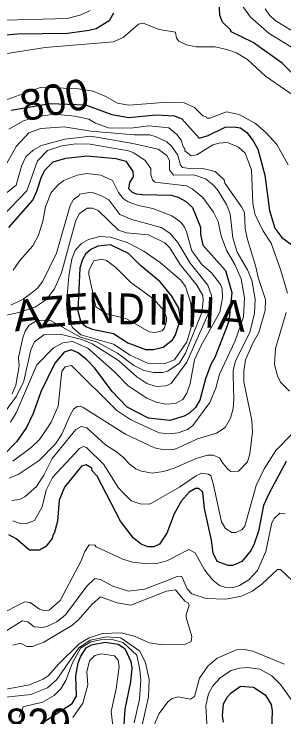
# Model space of a CAD drawing. Extents: x 423 to 448.8, y 7456.3 to 7484.
# Drawn here: x 424.412 to 425.114, y 7462.195 to 7464.022 of the extents above; entities that cross this region are included whole.
import ezdxf
from ezdxf.enums import TextEntityAlignment as Align

# ---------------------------------------------------------------- set-up
doc = ezdxf.new("R2010")
doc.units = 0
doc.header["$LTSCALE"] = 0.032
doc.layers.add('1', color=7, linetype='Continuous', lineweight=25)
doc.layers.add('2', color=7, linetype='Continuous', lineweight=13)
doc.layers.add('61', color=7, linetype='Continuous')

msp = doc.modelspace()

# ---------------------------------------------------------------- linework, layer by layer
at = {"layer": '1'}
for points in [[(425.1588, 7463.8457), (425.1092, 7463.8937), (425.0343, 7463.9478), (424.977, 7463.9757), (424.9754, 7463.9811), (424.9545, 7464.0005), (424.9476, 7464.019), (424.9445, 7464.0747)], [(424.6707, 7464.0244), (424.6599, 7464.0043), (424.6259, 7463.9834), (424.6073, 7463.9788), (424.5516, 7463.971), (424.4217, 7463.9695), (424.3103, 7463.9602)], [(424.4044, 7463.7718), (424.5057, 7463.7894), (424.598, 7463.7854), (424.6661, 7463.7606), (424.7109, 7463.7529), (424.7806, 7463.7599), (424.8293, 7463.7576), (424.8486, 7463.7498), (424.8935, 7463.6988), (424.9167, 7463.7058), (424.9615, 7463.7274), (424.9832, 7463.729), (425.001, 7463.7259), (425.0172, 7463.7135), (425.0342, 7463.6926), (425.0458, 7463.671), (425.0644, 7463.6029), (425.0768, 7463.5116), (425.0899, 7463.4652), (425.1085, 7463.4412), (425.1472, 7463.4126)], [(424.3984, 7463.4668), (424.4611, 7463.5379), (424.4719, 7463.5611), (424.4835, 7463.5983), (424.4936, 7463.6168), (424.5144, 7463.6377), (424.547, 7463.6469), (424.6027, 7463.6531), (424.6769, 7463.6462), (424.7032, 7463.6392), (424.721, 7463.6122), (424.7218, 7463.599), (424.7125, 7463.5843), (424.7101, 7463.5688), (424.7194, 7463.5588), (424.7295, 7463.5541), (424.7465, 7463.5526), (424.8208, 7463.5511), (424.8393, 7463.5456), (424.8579, 7463.5356), (424.8764, 7463.5193), (424.8966, 7463.4683), (424.8966, 7463.4497), (424.9035, 7463.4211), (424.9623, 7463.3554), (424.9785, 7463.2982), (424.9708, 7463.2224), (424.9345, 7463.1295), (424.9236, 7463.111), (424.9097, 7463.0738), (424.895, 7463.0182), (424.8842, 7462.9996), (424.8687, 7462.9849), (424.8548, 7462.9771), (424.8177, 7462.9655), (424.762, 7462.9717), (424.7063, 7463.0004), (424.6676, 7463.0406), (424.622, 7463.1016), (424.6011, 7463.1233), (424.5794, 7463.1411), (424.5609, 7463.1488), (424.5423, 7463.1427), (424.5183, 7463.1148), (424.482, 7463.0398), (424.4619, 7462.9841), (424.4449, 7462.947), (424.4185, 7462.9098), (424.3822, 7462.8727)], [(425.1193, 7462.8588), (425.0752, 7462.7768), (425.0605, 7462.7444), (425.0474, 7462.6778), (425.0366, 7462.6454), (425.0288, 7462.6283), (425.0041, 7462.5989), (424.9809, 7462.5888), (424.9693, 7462.5888), (424.9406, 7462.5989), (424.9298, 7462.6206), (424.926, 7462.6546), (424.9074, 7462.7366), (424.9027, 7462.7791), (424.8927, 7462.7892), (424.8842, 7462.7892), (424.8672, 7462.7791), (424.8478, 7462.7567), (424.8285, 7462.7227), (424.8091, 7462.6724), (424.7906, 7462.6438), (424.7759, 7462.6376), (424.7604, 7462.6376), (424.7426, 7462.6445), (424.7225, 7462.66), (424.6893, 7462.7041), (424.6282, 7462.8209), (424.6158, 7462.8348), (424.6142, 7462.8418), (424.5996, 7462.8503), (424.588, 7462.8472), (424.5431, 7462.7923), (424.5299, 7462.7583), (424.5253, 7462.7041), (424.5168, 7462.6716), (424.5137, 7462.6701), (424.5114, 7462.6592), (424.4951, 7462.6384), (424.4789, 7462.6283), (424.4526, 7462.6283), (424.4178, 7462.6577), (424.3985, 7462.6685)], [(424.4816, 7462.177), (424.5336, 7462.211), (424.5634, 7462.2299), (424.5748, 7462.2493), (424.5733, 7462.3019), (424.5787, 7462.336), (424.5856, 7462.353), (424.5996, 7462.3746), (424.6135, 7462.3824), (424.6491, 7462.3893), (424.6831, 7462.3839), (424.7001, 7462.3731), (424.7163, 7462.3391), (424.7187, 7462.322), (424.7148, 7462.2865), (424.7001, 7462.2153), (424.697, 7462.1627)], [(424.977, 7462.2578), (425.001, 7462.2748), (425.035, 7462.2725), (425.0652, 7462.2524), (425.0713, 7462.2432), (425.0806, 7462.2277), (425.083, 7462.2107), (425.0814, 7462.1596)], [(424.9569, 7462.1813), (424.9546, 7462.1983), (424.9569, 7462.2292), (424.9669, 7462.247), (424.977, 7462.2578)]]:
    msp.add_lwpolyline(points, dxfattribs=at)
msp.add_lwpolyline([(424.7543, 7463.1496), (424.7744, 7463.1496), (424.7999, 7463.1558), (424.8239, 7463.1751), (424.8323, 7463.1883), (424.8447, 7463.2285), (424.8409, 7463.2571), (424.8223, 7463.2889), (424.7922, 7463.326), (424.7411, 7463.3685), (424.7094, 7463.3995), (424.6629, 7463.4219), (424.6305, 7463.4188), (424.6119, 7463.4103), (424.598, 7463.3979), (424.5895, 7463.3824), (424.5833, 7463.3616), (424.5779, 7463.2502), (424.5856, 7463.2208), (424.5987, 7463.2099), (424.615, 7463.203), (424.6707, 7463.1914), (424.7079, 7463.1674)], close=True, dxfattribs=at)
at = {"layer": '2'}
for points in [[(425.1603, 7463.9192), (425.0752, 7463.971), (425.0273, 7464.0136), (424.9909, 7464.0654)], [(425.0651, 7464.0352), (425.0768, 7464.019), (425.0914, 7464.0051), (425.151, 7463.9687)], [(424.6104, 7464.0306), (424.5872, 7464.0198), (424.5501, 7464.0105), (424.3892, 7464.0058)], [(424.2824, 7463.9022), (424.4928, 7463.9347), (424.6707, 7463.9494), (424.6962, 7463.961), (424.7357, 7463.9958), (424.7481, 7463.9981), (424.7898, 7463.9819), (424.8316, 7463.9749), (424.8347, 7463.9594), (424.8409, 7463.9509), (424.861, 7463.9416), (424.8857, 7463.9362), (424.9352, 7463.9362), (424.9654, 7463.93), (424.9909, 7463.9208), (425.0188, 7463.9038), (425.0659, 7463.8604), (425.1325, 7463.8148)], [(425.1253, 7463.6295), (425.0953, 7463.6825), (425.0675, 7463.7127), (425.0396, 7463.7374), (424.9971, 7463.7606), (424.9646, 7463.7676), (424.9213, 7463.7514), (424.9135, 7463.7514), (424.912, 7463.7545), (424.9035, 7463.7568), (424.8811, 7463.7792), (424.8548, 7463.7908), (424.8115, 7463.7931), (424.7109, 7463.7846), (424.6816, 7463.7901), (424.6506, 7463.8078), (424.6181, 7463.821), (424.5802, 7463.8272), (424.4826, 7463.8318), (424.3675, 7463.79)], [(424.3985, 7463.7227), (424.4368, 7463.7446), (424.4698, 7463.7543), (424.5163, 7463.7618)], [(424.5163, 7463.7618), (424.5704, 7463.7566), (424.6064, 7463.7483), (424.6243, 7463.7382), (424.6581, 7463.7263), (424.7151, 7463.7248), (424.7631, 7463.7316), (424.8146, 7463.7258), (424.8355, 7463.7088), (424.847, 7463.6942), (424.8532, 7463.6748), (424.8563, 7463.6733), (424.8563, 7463.6663), (424.8726, 7463.6532), (424.8873, 7463.6555), (424.9291, 7463.6817), (424.9445, 7463.6864), (424.9669, 7463.6879), (424.9955, 7463.6756), (425.0133, 7463.6601), (425.0296, 7463.6168), (425.0334, 7463.5302), (425.0381, 7463.5023), (425.059, 7463.459), (425.0806, 7463.4265), (425.1062, 7463.3554), (425.1232, 7463.2966)], [(424.451, 7463.7127), (424.482, 7463.7243), (424.5423, 7463.729), (424.6123, 7463.7177), (424.7242, 7463.7079), (424.7655, 7463.7079), (424.7821, 7463.7027), (424.8099, 7463.6895), (424.8223, 7463.6771), (424.8378, 7463.6547), (424.8447, 7463.6292), (424.8501, 7463.623), (424.8749, 7463.6199), (424.9028, 7463.6207), (424.9352, 7463.6129), (424.9584, 7463.5905), (424.96, 7463.582), (425.0033, 7463.5209), (425.011, 7463.5062), (425.0133, 7463.4637), (425.0195, 7463.4358), (425.0412, 7463.3647), (425.0466, 7463.3368), (425.0659, 7463.2796), (425.0651, 7463.2517), (425.0489, 7463.1945), (425.0327, 7463.1667), (425.0141, 7463.1233), (425.0095, 7463.094), (425.0095, 7463.0661), (425.0304, 7462.9656), (425.0319, 7462.9362), (425.025, 7462.8789), (425.0188, 7462.858), (424.9955, 7462.8341), (424.9762, 7462.8333), (424.9677, 7462.8387), (424.9553, 7462.8549), (424.946, 7462.8681), (424.9298, 7462.875), (424.9151, 7462.875), (424.8857, 7462.8665), (424.8285, 7462.8418), (424.8007, 7462.8333), (424.7713, 7462.8286), (424.7434, 7462.8341), (424.7287, 7462.8403), (424.7117, 7462.8526), (424.6978, 7462.8681), (424.6785, 7462.8843), (424.6498, 7462.9021), (424.6011, 7462.9462), (424.5872, 7462.9501), (424.5733, 7462.9423), (424.5114, 7462.8666), (424.4897, 7462.8232), (424.4704, 7462.7939), (424.4402, 7462.7675), (424.4263, 7462.7598), (424.4069, 7462.7575)], [(423.3589, 7463.1829), (423.4154, 7463.2254), (423.5275, 7463.3175), (423.5507, 7463.3445), (423.6235, 7463.4165), (423.659, 7463.4327), (423.8168, 7463.4807), (424.0025, 7463.5503), (424.0303, 7463.5596), (424.0875, 7463.5719), (424.1463, 7463.5727), (424.1881, 7463.565), (424.2314, 7463.5503), (424.301, 7463.5186), (424.3149, 7463.5162), (424.3265, 7463.5248), (424.3412, 7463.558), (424.3837, 7463.6168), (424.4178, 7463.6771), (424.451, 7463.7127)], [(424.7207, 7463.6853), (424.6118, 7463.7043), (424.5439, 7463.6965), (424.4835, 7463.6802), (424.4618, 7463.6678), (424.4433, 7463.6508), (424.4317, 7463.6261), (424.4178, 7463.5774), (424.3799, 7463.5464)], [(424.827, 7463.6029), (424.8161, 7463.6168), (424.8161, 7463.6415), (424.8092, 7463.6539), (424.7867, 7463.6702), (424.7207, 7463.6853)], [(424.5368, 7463.094), (424.5454, 7463.1048), (424.5616, 7463.1086), (424.6792, 7462.9911), (424.7156, 7462.9671), (424.7898, 7462.9338), (424.8146, 7462.9307), (424.8393, 7462.9338), (424.8633, 7462.9423), (424.8772, 7462.9524), (424.9213, 7463.012), (424.9368, 7463.0491), (424.9468, 7463.0862), (424.9871, 7463.1729), (425.0087, 7463.2347), (425.0118, 7463.2842), (425.0025, 7463.3337), (424.9863, 7463.3709), (424.9646, 7463.408), (424.9507, 7463.4451), (424.9429, 7463.4822), (424.9306, 7463.507), (424.9035, 7463.5449), (424.8757, 7463.5673), (424.8602, 7463.575), (424.7782, 7463.5851), (424.772, 7463.5905), (424.7681, 7463.6044), (424.7681, 7463.6207), (424.7535, 7463.6408), (424.7241, 7463.6609), (424.7094, 7463.6663), (424.6104, 7463.6833), (424.5733, 7463.6841), (424.5361, 7463.6795), (424.499, 7463.6671), (424.4735, 7463.64), (424.4456, 7463.5627), (424.3822, 7463.4969)], [(424.4, 7462.8155), (424.4232, 7462.8248), (424.4773, 7462.8619), (424.5199, 7462.9052), (424.5369, 7462.93), (424.5578, 7462.9795), (424.5671, 7462.9949), (424.5764, 7463.0019), (424.5848, 7463.0027), (424.5918, 7462.9996), (424.7024, 7462.9299), (424.7775, 7462.8944), (424.8022, 7462.889), (424.827, 7462.8905), (424.8393, 7462.8944), (424.8888, 7462.9176), (424.9383, 7462.9323), (424.9608, 7462.947), (424.9747, 7462.9718), (424.9817, 7462.9965), (424.9839, 7463.0213), (424.9817, 7463.0831), (424.9816, 7463.0955), (424.9878, 7463.1203), (425.0249, 7463.1945), (425.0373, 7463.244), (425.0389, 7463.2811), (425.0304, 7463.3306), (425.0195, 7463.3569), (424.9924, 7463.4033), (424.9809, 7463.4405), (424.9739, 7463.5023), (424.9646, 7463.5271), (424.9429, 7463.5619), (424.9314, 7463.5766), (424.9097, 7463.5936), (424.8796, 7463.6037), (424.827, 7463.6029)], [(424.41, 7463.3561), (424.4271, 7463.3817), (424.4611, 7463.4196), (424.4758, 7463.4467), (424.4874, 7463.4838), (424.4943, 7463.5209), (424.5091, 7463.558), (424.5276, 7463.5789), (424.5415, 7463.589), (424.5764, 7463.6029), (424.6011, 7463.6075), (424.6382, 7463.6029), (424.6684, 7463.589), (424.6838, 7463.558), (424.6962, 7463.5426), (424.7086, 7463.534), (424.7357, 7463.524), (424.7728, 7463.5162), (424.8223, 7463.4977), (424.8455, 7463.4806), (424.8556, 7463.4683), (424.8602, 7463.4559), (424.8749, 7463.4064), (424.8819, 7463.3956), (424.9004, 7463.3709), (424.9259, 7463.3492), (424.9491, 7463.319), (424.953, 7463.3074), (424.9538, 7463.2842), (424.9476, 7463.2471), (424.8989, 7463.1605), (424.8818, 7463.1233), (424.8703, 7463.0615), (424.8617, 7463.0367), (424.8509, 7463.0197), (424.8316, 7463.0096), (424.8069, 7463.0081), (424.7821, 7463.0135), (424.7574, 7463.0235), (424.7086, 7463.056), (424.6738, 7463.0916), (424.6042, 7463.1535), (424.564, 7463.1705), (424.5392, 7463.1674), (424.5152, 7463.1542), (424.4719, 7463.1102), (424.4178, 7462.9857), (424.4031, 7462.9609)], [(424.4039, 7463.2656), (424.4356, 7463.2811), (424.4557, 7463.2958), (424.4735, 7463.3097), (424.4874, 7463.3275), (424.523, 7463.4002), (424.5578, 7463.524), (424.567, 7463.5402), (424.581, 7463.5495), (424.5826, 7463.5534), (424.6135, 7463.5588), (424.6382, 7463.5503), (424.6583, 7463.5387), (424.6869, 7463.5008), (424.7187, 7463.4876), (424.7945, 7463.4667), (424.8176, 7463.4521), (424.8378, 7463.4281), (424.8702, 7463.374), (424.9159, 7463.3175), (424.9252, 7463.2904), (424.9259, 7463.2618), (424.8618, 7463.1172), (424.8208, 7463.0614), (424.8069, 7463.0552), (424.7821, 7463.0537), (424.7574, 7463.0614), (424.7318, 7463.0792), (424.6838, 7463.121), (424.6155, 7463.1646), (424.5885, 7463.1759), (424.5359, 7463.1886), (424.4897, 7463.1883), (424.4657, 7463.1697), (424.4557, 7463.1489), (424.4379, 7463.0677), (424.4185, 7463.0286), (424.3743, 7462.9696)], [(424.4077, 7463.035), (424.4173, 7463.0571), (424.4255, 7463.1079), (424.424, 7463.1295), (424.4348, 7463.1806), (424.441, 7463.1976), (424.4518, 7463.2131), (424.4735, 7463.2262), (424.5075, 7463.2254), (424.5853, 7463.182), (424.6266, 7463.17), (424.6814, 7463.1407), (424.7241, 7463.1086), (424.7496, 7463.0955), (424.7744, 7463.0901), (424.7991, 7463.0901), (424.8115, 7463.0939), (424.8416, 7463.1133), (424.8581, 7463.1404), (424.9001, 7463.2462), (424.9043, 7463.2765), (424.9028, 7463.2904), (424.8873, 7463.3175), (424.8439, 7463.3709), (424.8177, 7463.4142), (424.8045, 7463.4273), (424.762, 7463.4482), (424.7048, 7463.4528), (424.6838, 7463.4598), (424.6313, 7463.5116), (424.6166, 7463.517), (424.6027, 7463.517), (424.5818, 7463.5023), (424.5717, 7463.483), (424.5353, 7463.3492), (424.5176, 7463.3074), (424.4967, 7463.2796), (424.4681, 7463.261), (424.4248, 7463.2463), (424.3675, 7463.2339)], [(425.1193, 7463.2463), (425.0922, 7463.1527), (425.0891, 7463.111), (425.0969, 7463.0816), (425.1046, 7463.0653), (425.1286, 7463.0421)], [(424.509, 7462.9609), (424.5269, 7463.0027), (424.5368, 7463.094)], [(424.4093, 7462.8596), (424.4565, 7462.8952), (424.4781, 7462.9161), (424.4943, 7462.9385), (424.509, 7462.9609)], [(425.1371, 7462.9323), (425.093, 7462.8874), (425.0621, 7462.8403), (425.0419, 7462.7969), (425.0126, 7462.691), (425.0041, 7462.6817), (424.9878, 7462.6747), (424.9786, 7462.6747), (424.9623, 7462.6848), (424.9515, 7462.7026), (424.9298, 7462.8016), (424.9236, 7462.8217), (424.9174, 7462.8263), (424.8997, 7462.8286), (424.8842, 7462.8209), (424.8424, 7462.7923), (424.7697, 7462.7505)], [(424.7697, 7462.7505), (424.7643, 7462.7482), (424.7403, 7462.749), (424.7171, 7462.7567), (424.6978, 7462.776), (424.6831, 7462.7915), (424.6459, 7462.8511), (424.6003, 7462.8952), (424.5926, 7462.8982), (424.5826, 7462.8928), (424.5121, 7462.817), (424.4959, 7462.7846), (424.4851, 7462.7413), (424.4657, 7462.7056), (424.4433, 7462.6971), (424.4294, 7462.6979), (424.4092, 7462.7049)], [(424.3706, 7462.4597), (424.4402, 7462.4945), (424.4542, 7462.4922), (424.4789, 7462.4751), (424.4913, 7462.4705), (424.5037, 7462.4728), (424.5322, 7462.4976), (424.5872, 7462.6005), (424.5964, 7462.6252), (424.608, 7462.6423), (424.6227, 7462.6415), (424.6258, 7462.6376), (424.6955, 7462.6051), (424.7202, 7462.5974), (424.7589, 7462.5927), (424.7837, 7462.5943), (424.8099, 7462.6005), (424.8664, 7462.6306), (424.8834, 7462.6213), (424.9074, 7462.5772), (424.9291, 7462.5509), (424.9468, 7462.5363), (424.96, 7462.5324), (424.9816, 7462.5316), (424.9987, 7462.537), (425.0226, 7462.5517), (425.045, 7462.5757), (425.0667, 7462.6252), (425.0822, 7462.6995), (425.0891, 7462.7119), (425.1031, 7462.725), (425.117, 7462.7227)], [(424.3706, 7462.4055), (424.4333, 7462.445), (424.448, 7462.4419), (424.465, 7462.4295), (424.4866, 7462.428), (424.4975, 7462.4303), (424.5238, 7462.4427), (424.5462, 7462.4605), (424.6019, 7462.5347), (424.622, 7462.5548), (424.6367, 7462.5525), (424.6692, 7462.5347), (424.7094, 7462.5223), (424.7512, 7462.527), (424.813, 7462.551), (424.8378, 7462.561), (424.8486, 7462.5603), (424.8625, 7462.5278), (424.8741, 7462.5154), (424.912, 7462.503), (424.9631, 7462.5015), (425.0033, 7462.5092), (425.0311, 7462.5216), (425.0567, 7462.5401), (425.0969, 7462.578), (425.1054, 7462.578), (425.1526, 7462.5332)], [(424.4093, 7462.3816), (424.4294, 7462.387), (424.4456, 7462.3785), (424.4603, 7462.3785), (424.4897, 7462.3893), (424.5624, 7462.4326), (424.5787, 7462.4465), (424.615, 7462.4883), (424.6367, 7462.5069), (424.68, 7462.4914), (424.7155, 7462.486), (424.8084, 7462.5216), (424.8316, 7462.5254), (424.8564, 7462.496), (424.8648, 7462.4914), (424.8679, 7462.4845), (424.8594, 7462.4613), (424.8594, 7462.4535), (424.8741, 7462.404), (424.8726, 7462.3908), (424.8579, 7462.3839), (424.7976, 7462.3823), (424.7643, 7462.3878), (424.7249, 7462.4048), (424.6908, 7462.4141), (424.6413, 7462.4118), (424.6073, 7462.4009), (424.5818, 7462.3855), (424.5284, 7462.3329), (424.5006, 7462.3019), (424.4881, 7462.2934), (424.4526, 7462.2787), (424.3876, 7462.2663)], [(424.3211, 7462.1905), (424.3196, 7462.2169), (424.3234, 7462.2269), (424.3281, 7462.2315), (424.366, 7462.2439), (424.4557, 7462.2532), (424.499, 7462.271), (424.5238, 7462.2926), (424.5806, 7462.3748), (424.6106, 7462.3943), (424.6527, 7462.4033), (424.6902, 7462.4003), (424.7395, 7462.3661), (424.7543, 7462.336), (424.7635, 7462.2927), (424.762, 7462.2478), (424.745, 7462.1735)], [(424.7249, 7462.1797), (424.738, 7462.2416), (424.7419, 7462.2911), (424.7395, 7462.3174), (424.7311, 7462.3553), (424.6958, 7462.3884), (424.6635, 7462.3974), (424.6372, 7462.3959), (424.6117, 7462.3899), (424.5847, 7462.3741), (424.5644, 7462.3358), (424.5469, 7462.2896), (424.5338, 7462.2679), (424.5168, 7462.2508), (424.4866, 7462.2339), (424.4363, 7462.2215), (424.4258, 7462.1946)], [(424.6715, 7462.1503), (424.6645, 7462.2091), (424.6777, 7462.2679), (424.6854, 7462.3251), (424.6831, 7462.3429), (424.6738, 7462.3537), (424.6398, 7462.3591), (424.6227, 7462.3545), (424.6081, 7462.3406), (424.6019, 7462.3128), (424.6042, 7462.2787), (424.591, 7462.2308), (424.565, 7462.1936)], [(425.1147, 7462.3321), (425.0327, 7462.3661), (425.011, 7462.37), (424.9909, 7462.3692), (424.9399, 7462.3483), (424.9159, 7462.3274), (424.8942, 7462.2957), (424.8811, 7462.2485), (424.871, 7462.2416), (424.8393, 7462.247), (424.8231, 7462.2431), (424.8122, 7462.2346), (424.7898, 7462.2045), (424.7674, 7462.1534)], [(425.1673, 7462.1727), (425.1355, 7462.237), (425.1046, 7462.2795), (425.0822, 7462.3019), (425.0513, 7462.3189), (425.0203, 7462.3236), (424.9987, 7462.322), (424.977, 7462.3159), (424.9492, 7462.298), (424.929, 7462.2764), (424.9174, 7462.2555), (424.9105, 7462.2246), (424.9136, 7462.1774)]]:
    msp.add_lwpolyline(points, dxfattribs=at)
for points in [[(424.5485, 7463.2688), (424.5547, 7463.3415), (424.5624, 7463.3848), (424.5709, 7463.408), (424.5879, 7463.4258), (424.6058, 7463.4358), (424.6351, 7463.4435), (424.663, 7463.442), (424.7063, 7463.4281), (424.7496, 7463.4056), (424.7929, 7463.3755), (424.8463, 7463.3298), (424.8579, 7463.3136), (424.8718, 7463.2703), (424.8749, 7463.2131), (424.8617, 7463.1698), (424.8293, 7463.1233), (424.8022, 7463.1125), (424.7589, 7463.1148), (424.714, 7463.1357), (424.6707, 7463.1635), (424.5856, 7463.1883), (424.564, 7463.2068), (424.5516, 7463.2355)], [(424.7155, 7463.3244), (424.6769, 7463.3631), (424.6529, 7463.3816), (424.6413, 7463.3847), (424.6197, 7463.3801), (424.6065, 7463.3554), (424.6065, 7463.3453), (424.6251, 7463.261), (424.6506, 7463.2432), (424.7048, 7463.23), (424.7635, 7463.196), (424.779, 7463.1945), (424.7976, 7463.1983), (424.8038, 7463.2061), (424.8084, 7463.2239), (424.8084, 7463.2332), (424.8014, 7463.2517), (424.7759, 7463.2811)]]:
    msp.add_lwpolyline(points, close=True, dxfattribs=at)

# ---------------------------------------------------------------- texts
at = {"layer": '61'}
for s, rotation, p in [('800', 11.674, (424.5253, 7463.76)), ('Z', 4.169, (424.5158, 7463.2088)), ('I', 359.45, (424.7748, 7463.2146)), ('A', 354.32, (424.9758, 7463.1991))]:
    msp.add_text(s, height=0.08, rotation=rotation, dxfattribs=at).set_placement(p, align=Align.CENTER)
for s, rotation, width, p in [('E', 3.881, 0.9, (424.5777, 7463.2154)), ('N', 1.278, 0.85, (424.6411, 7463.2186)), ('D', 359.606, 0.9, (424.7163, 7463.2156)), ('N', 358.128, 0.9, (424.8239, 7463.2141)), ('H', 356.974, 0.9, (424.8971, 7463.2078)), ('A', 6.75, 1.05, (424.4518, 7463.2011))]:
    msp.add_text(s, height=0.08, rotation=rotation, dxfattribs=dict(at, width=width)).set_placement(p, align=Align.CENTER)
at = {"layer": '61', "width": 0.95}
msp.add_text('829', height=0.08, dxfattribs=at).set_placement((424.4753, 7462.1369), align=Align.CENTER)

doc.saveas('drawing.dxf')
